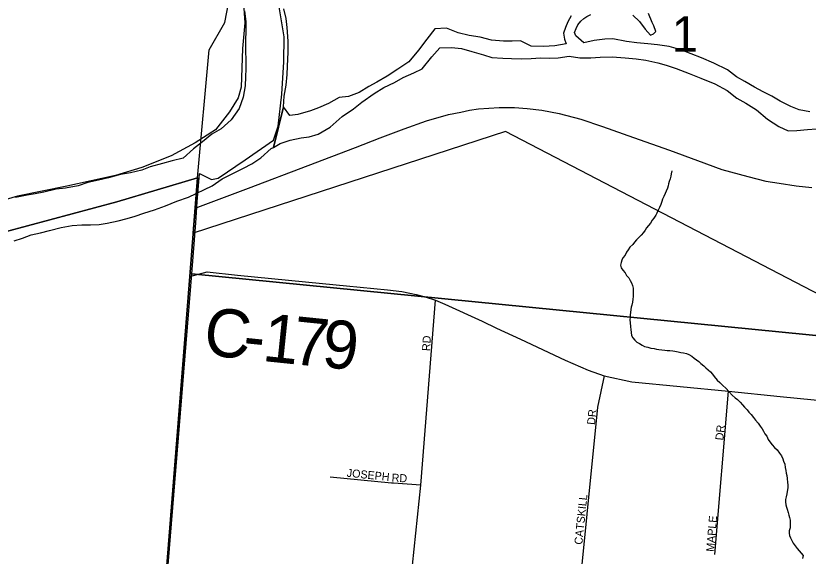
# Model space of a CAD drawing. Extents: x 1310247 to 1664935, y 284496 to 704931.
# Drawn here: x 1450782 to 1455731, y 567004 to 570377 of the extents above; entities that cross this region are included whole.
import ezdxf

# ---------------------------------------------------------------- set-up
doc = ezdxf.new("R2010")
doc.units = 0
for name, color, linetype in [('GM_P_State_Location', 7, 'Continuous'), ('GM_X_Adjacent_County', 7, 'Continuous'), ('GM_X_Adjacent_County_Text', 7, 'Continuous'), ('GM_X_City_Street', 7, 'Continuous'), ('GM_X_County', 7, 'Continuous'), ('GM_X_County_Road_Text', 7, 'Continuous'), ('GM_X_Interstate_Shield', 7, 'Continuous'), ('GM_X_Major_Lake_Text', 7, 'Continuous'), ('GM_X_Minor_River_Text', 7, 'Continuous'), ('GM_X_State_Location', 7, 'Continuous'), ('GM_X_Township', 7, 'Continuous'), ('GM_X_Township_Road', 7, 'Continuous'), ('GM_X_US_Location', 7, 'Continuous')]:
    doc.layers.add(name, color=color, linetype=linetype)

msp = doc.modelspace()

# ---------------------------------------------------------------- linework, layer by layer
at = {"layer": 'GM_X_Adjacent_County'}
msp.add_lwpolyline([(1451171.8, 560612.9), (1451442.1, 563389.7), (1451867.7, 568748.4), (1451901.5, 569175.2), (1451916.7, 569365.8), (1451411.9, 569215.3), (1450714.6, 569029.2)], dxfattribs=at)
at = {"layer": 'GM_X_Adjacent_County_Text'}
msp.add_lwpolyline([(1450714.6, 569029.2), (1451411.9, 569215.3), (1451916.7, 569365.8), (1451901.5, 569175.2), (1451867.7, 568748.4), (1451442.1, 563389.7), (1451171.8, 560612.9)], dxfattribs=at)
at = {"layer": 'GM_X_City_Street'}
msp.add_line((1452390.5, 569555.4), (1452454.2, 569808.9), dxfattribs=at)
for points in [[(1452454.2, 569808.9), (1452457.9, 569874.9), (1452469.7, 569944.9), (1452475.5, 570010.9), (1452478.8, 570063), (1452483.1, 570149.1), (1452482.9, 570219.3), (1452477.1, 570303.7), (1452470.5, 570360), (1452456.1, 570420.6)], [(1452209.5, 570408.7), (1452217.7, 570338.3), (1452218.3, 570286.1), (1452216.6, 570220), (1452216.9, 570155.8), (1452217.5, 570101.6), (1452218.1, 570045.4), (1452216.8, 569995.3), (1452213.3, 569939.3), (1452201.5, 569869.3)], [(1452201.5, 569869.3), (1452175.6, 569797.8), (1452125.7, 569726.8), (1452064.2, 569672.2), (1452005.2, 569637.6), (1451947.9, 569590.9), (1451891.2, 569546)], [(1451891.2, 569546), (1451827, 569489.1), (1451758.5, 569472.4), (1451698.1, 569455.6), (1451621.4, 569433.1), (1451568.9, 569414.1), (1451498.4, 569397.5), (1451436.1, 569386.8), (1451359.5, 569366.3), (1451297.1, 569351.5), (1451230.7, 569336.8), (1451170.1, 569316), (1451091.6, 569301.5), (1451033.4, 569294.7), (1450956.8, 569276.2), (1450902.5, 569265.3), (1450852.2, 569256.3), (1450779.8, 569241.7)], [(1451859.8, 569245.7), (1452008.8, 569314.6), (1452070.1, 569359.2), (1452145.1, 569397.4), (1452203.9, 569426), (1452254.7, 569452.8), (1452311.7, 569489.5), (1452377.3, 569548), (1452390.5, 569555.4)], [(1450771.8, 568971.1), (1450822.3, 568988.2), (1450876.8, 569009.1), (1450935.2, 569022), (1450991.7, 569036.8), (1451064.2, 569055.4), (1451132.6, 569068.1), (1451192.8, 569072.8), (1451246.9, 569071.7), (1451301, 569074.6), (1451351.3, 569081.6), (1451419.7, 569096.3), (1451476.1, 569111.2), (1451526.6, 569126.2), (1451581.1, 569145.1), (1451647.6, 569165.8), (1451716.3, 569190.5), (1451787, 569219.1), (1451859.8, 569245.7)]]:
    msp.add_lwpolyline(points, dxfattribs=at)
at = {"layer": 'GM_X_County'}
for points in [[(1448238.3, 571655.6), (1452134.2, 571567.3), (1452096.7, 571396.1), (1452092.3, 571274.2), (1452106.3, 571175.9), (1452197.6, 570546.2), (1452211.4, 570333.9), (1452198.1, 570172.2), (1452189.3, 569932.4), (1452170, 569864.8), (1452116.2, 569777.9), (1452028, 569665.7), (1451902.3, 569584.2), (1451750.7, 569503.3), (1451569.2, 569428.9), (1451404.3, 569380.2), (1451099, 569314.4), (1450791.7, 569250.5), (1450598.6, 569194.4)], [(1457316.5, 568229.5), (1451880.8, 568766.6), (1451906.4, 569084.2), (1451915, 569216), (1451920.4, 569289.9), (1451928.3, 569392.1), (1452003.7, 569354.2), (1452045.9, 569363.3), (1452214.2, 569477.9), (1452390.6, 569600.4), (1452420.3, 569687.8), (1452442.4, 569887.3), (1452456.4, 570089), (1452457.5, 570245), (1452412.9, 570509.8)]]:
    msp.add_lwpolyline(points, dxfattribs=at)
msp.add_lwpolyline([(1457316.5, 568229.5), (1456814.9, 562870.2), (1451446.5, 563417.9), (1451880.8, 568766.6)], close=True, dxfattribs=at)
at = {"layer": 'GM_X_County_Road_Text'}
msp.add_lwpolyline([(1451867.7, 568748.4), (1451976.8, 568778.8), (1452166, 568757.2), (1452696, 568705.1), (1452846.8, 568691), (1453103.7, 568666.2), (1453193.5, 568655.8), (1453281.7, 568638.1), (1453337.4, 568622.5), (1453402.4, 568602), (1453462.1, 568576.8), (1453693.8, 568470.9), (1453783.6, 568427.6), (1453934.4, 568358.7), (1454212.6, 568227.2), (1454356.1, 568164.7), (1454455.5, 568129.4), (1454628.7, 568092.5), (1455233.2, 568034), (1455555.6, 568000.3), (1455874.7, 567969.4), (1456161.3, 567940.6), (1456489.2, 567908.5), (1456618.2, 567903.2)], dxfattribs=at)
at = {"layer": 'GM_X_Interstate_Shield'}
msp.add_lwpolyline([(1451901.5, 569175.2), (1452235.6, 569300.2), (1452608.1, 569443.3), (1452903.1, 569553.9), (1453057.3, 569614.9), (1453206.8, 569670.9), (1453347.2, 569721.8), (1453484.9, 569760.3), (1453561, 569775.9), (1453615.6, 569787.9), (1453672, 569795.2), (1453736.7, 569800.7), (1453801.4, 569803.5), (1453895.5, 569804.4), (1453975.3, 569798.9), (1454066.1, 569788.8), (1454175.3, 569767.7), (1454310.2, 569731), (1454446.9, 569685.1), (1454638.7, 569617.2), (1454864.4, 569537.4), (1455038.8, 569473.1), (1455192, 569418.1), (1455353.5, 569373.1), (1455466.3, 569343.7), (1455548.9, 569331.8), (1455656.3, 569316.2), (1455753.5, 569304.3)], dxfattribs=at)
at = {"layer": 'GM_X_Major_Lake_Text'}
for points in [[(1455965, 568548.8), (1453840.9, 569655.4), (1451889.2, 569020.3), (1451916.7, 569365.8), (1451990, 570164.8), (1452086.9, 570334.5), (1452138.7, 570605.8)], [(1450714.6, 569029.2), (1451411.9, 569215.3), (1451916.7, 569365.8), (1451889.2, 569020.3), (1451656.4, 566086.8), (1451412.8, 563088.3), (1454861.8, 562764.1), (1454791, 562574.3), (1454619.4, 562104.5), (1454515.8, 561901.6)]]:
    msp.add_lwpolyline(points, dxfattribs=at)
at = {"layer": 'GM_X_Minor_River_Text'}
msp.add_line((1452454.2, 569808.9), (1452390.5, 569555.4), dxfattribs=at)
for points in [[(1454251, 570377.5), (1454230, 570339.9), (1454215, 570304.2), (1454202.1, 570268.4), (1454209.1, 570230.1), (1454218.4, 570201.8)], [(1454328.7, 570209.1), (1454279.8, 570252.4), (1454270.3, 570272.7), (1454281, 570298.5), (1454291.5, 570320.3), (1454310.2, 570343.9), (1454328.6, 570359.5), (1454349, 570373), (1454373.3, 570384.5)], [(1454635.5, 570381.9), (1454676.5, 570340.8), (1454713.3, 570293.7), (1454746.4, 570256.8), (1454764.6, 570264.3), (1454779, 570278), (1454765.9, 570314.4), (1454756.4, 570334.7), (1454733.9, 570391.5)], [(1454148, 570189.5), (1454077.8, 570185.3), (1453999.8, 570187.3), (1453934.6, 570221), (1453882.4, 570218.3), (1453828.4, 570219.6), (1453752.5, 570225.6), (1453680.9, 570243.4), (1453613, 570253.1), (1453545.4, 570270.9), (1453472.1, 570300.8), (1453397.9, 570296.6), (1453348.2, 570231.7), (1453296.3, 570162.8), (1453236.4, 570090.1), (1453167.1, 570043.7), (1453099.9, 569999.2), (1453036.8, 569962.7), (1452986.1, 569935.9), (1452925, 569897.3), (1452860.3, 569872.9), (1452800.1, 569866.4), (1452735, 569829.9), (1452672.2, 569801.4), (1452621.7, 569784.6), (1452543, 569760.5), (1452492.8, 569753.7)], [(1455741.1, 569778.4), (1455675.3, 569790.1), (1455621.8, 569811.5), (1455556.5, 569843.3), (1455503.3, 569874.7), (1455449.9, 569902.1), (1455394.7, 569931.6), (1455335.5, 569967.2), (1455282.2, 569996.6), (1455227.3, 570040.1), (1455142.2, 570080.3), (1455065, 570114.4), (1454999.6, 570140.1), (1454936.2, 570163.7), (1454862.7, 570185.6), (1454788.8, 570195.5), (1454728.9, 570201), (1454661, 570208.8), (1454595.2, 570216.4), (1454511.5, 570232.6), (1454461.4, 570231.8), (1454393.1, 570223.5), (1454328.7, 570209.1)], [(1452390.5, 569555.4), (1452432.2, 569578.8), (1452494.8, 569601.2), (1452563.3, 569615.6), (1452613.5, 569622.3), (1452670, 569637), (1452745.2, 569681.2), (1452819, 569747.6), (1452890.3, 569795.9), (1452943.5, 569838.7), (1453018.9, 569891), (1453080, 569929.5), (1453146.9, 569960), (1453201.8, 569992.7), (1453266.6, 570021.1), (1453319.3, 570045.9), (1453379.3, 570120.6), (1453430.9, 570177.5), (1453503, 570179.7), (1453564.9, 570172.1), (1453630.5, 570154.4), (1453702, 570132.6), (1453755.6, 570117.2), (1453823.6, 570113.5), (1453877.6, 570110.1), (1453937.6, 570108.6), (1453999.8, 570111), (1454058, 570115.6), (1454117.9, 570112.1), (1454168.1, 570114.8), (1454238.4, 570125.1), (1454304.2, 570115.4), (1454372.3, 570113.7), (1454432.4, 570118.2), (1454506.6, 570120.4), (1454588.5, 570114.3), (1454656.4, 570108.6), (1454716.3, 570099), (1454791.9, 570083.1), (1454843.6, 570069.8), (1454907.1, 570048.1), (1454986.4, 570016), (1455059.8, 569988.1), (1455146.9, 569951.8), (1455223.9, 569909.8), (1455284.7, 569862.1), (1455342, 569830.6), (1455407, 569788.9), (1455477.5, 569730.9), (1455546.4, 569685.1), (1455605.8, 569659.5), (1455659.9, 569660.2), (1455726.1, 569666.5), (1455782.3, 569671.1)], [(1454218.4, 570201.8), (1454148, 570189.5)], [(1452492.8, 569753.7), (1452454.2, 569808.9)], [(1454878.7, 569408.5), (1454874.3, 569390.6), (1454872, 569376.6), (1454867.6, 569358.6), (1454863.3, 569342.6), (1454859, 569328.7), (1454856.7, 569314.7), (1454852.3, 569300.7), (1454843.9, 569282.8), (1454837.6, 569266.9), (1454829.2, 569249), (1454820.8, 569231.2), (1454816.5, 569217.2), (1454810.1, 569199.3), (1454801.6, 569179.4), (1454793.3, 569163.5), (1454784.9, 569145.6), (1454778.6, 569131.7), (1454766.2, 569113.9), (1454755.9, 569100.1), (1454745.5, 569082.3), (1454733.1, 569068.5), (1454720.8, 569052.7), (1454712.5, 569038.8), (1454702.2, 569025), (1454687.8, 569007.3), (1454671.4, 568991.6), (1454659.1, 568977.8), (1454646.8, 568964), (1454634.4, 568948.2), (1454616, 568932.6), (1454605.7, 568916.7), (1454595.3, 568900.9), (1454586.9, 568883), (1454572.5, 568865.3), (1454566.2, 568851.3), (1454561.9, 568837.4), (1454557.5, 568819.4), (1454563.2, 568803.3), (1454572.9, 568789), (1454586.5, 568772.7), (1454596.2, 568756.4), (1454609.9, 568742), (1454619.5, 568723.8), (1454627.2, 568709.6), (1454632.9, 568693.4), (1454636.5, 568677.2), (1454638.1, 568659.2), (1454637.8, 568645.1), (1454637.4, 568625), (1454635, 568607), (1454632.6, 568589), (1454628.2, 568571.1), (1454625.9, 568557.1), (1454623.6, 568543.1), (1454621.2, 568525.1), (1454618.9, 568511.1), (1454618.6, 568497), (1454616.1, 568477), (1454617.8, 568462.9), (1454621.2, 568434.8), (1454622.9, 568418.7), (1454624.5, 568400.6), (1454628.1, 568380.4), (1454635.8, 568366.2), (1454647.5, 568351.9), (1454661.2, 568339.6), (1454677.1, 568331.2), (1454692.9, 568320.8), (1454708.7, 568312.5), (1454728.6, 568308), (1454748.5, 568301.6), (1454768.5, 568299.1), (1454782.5, 568296.8), (1454798.4, 568294.5), (1454816.4, 568292.1), (1454834.4, 568289.7), (1454850.3, 568287.3), (1454866.4, 568287), (1454884.3, 568284.6), (1454898.3, 568284.3), (1454918.3, 568279.8), (1454934.2, 568275.5), (1454952.2, 568273.1), (1454970.1, 568268.7), (1454986, 568262.3), (1455003.8, 568251.9), (1455019.5, 568239.5), (1455033.3, 568229.2), (1455047.1, 568218.8), (1455060.9, 568206.5), (1455078.6, 568192.1), (1455092.3, 568179.7), (1455106.1, 568167.4), (1455119.8, 568155.1), (1455133.5, 568138.7), (1455143.2, 568124.5), (1455162.7, 568102), (1455178.4, 568087.6), (1455198.1, 568069.1), (1455215.7, 568052.7)], [(1455215.7, 568052.7), (1455237.3, 568030.1), (1455256.9, 568009.6), (1455274.5, 567991.2), (1455288.3, 567980.8), (1455305.9, 567964.4), (1455319.6, 567948.1), (1455333.3, 567933.7), (1455349, 567917.3), (1455360.7, 567903), (1455374.4, 567888.7), (1455390, 567868.3), (1455401.6, 567852), (1455419.3, 567833.5), (1455430.9, 567815.2), (1455442.5, 567798.9), (1455452.2, 567784.7), (1455459.9, 567766.4), (1455471.6, 567752.1), (1455481.1, 567731.9), (1455490.8, 567717.6), (1455506.5, 567699.2), (1455520.1, 567682.9), (1455537.8, 567666.4), (1455551.4, 567646.1), (1455565, 567629.7), (1455572.6, 567611.5), (1455576.3, 567597.4), (1455583.9, 567577.1), (1455587.5, 567557), (1455591.1, 567538.9), (1455592.7, 567520.8), (1455596.4, 567506.6), (1455600, 567488.5), (1455601.4, 567462.4), (1455603.1, 567448.3), (1455602.7, 567430.2), (1455600.2, 567406.2), (1455597.9, 567392.2), (1455593.5, 567374.3), (1455589.1, 567356.3), (1455588.8, 567342.3), (1455590.4, 567324.2), (1455596.1, 567310), (1455599.8, 567295.9), (1455605.4, 567275.7), (1455609, 567259.5), (1455614.7, 567245.4), (1455618.4, 567227.2), (1455618.1, 567213.2), (1455617.7, 567195.2), (1455617.4, 567181.1), (1455612.9, 567161.2), (1455612.6, 567147.1), (1455614.3, 567133), (1455620, 567118.8), (1455627.6, 567100.6), (1455637.3, 567084.4), (1455648.9, 567068.1), (1455662.6, 567051.7), (1455674.3, 567037.4), (1455686, 567023.1), (1455699.7, 567006.8), (1455695.3, 566988.8)]]:
    msp.add_lwpolyline(points, dxfattribs=at)
at = {"layer": 'GM_X_State_Location'}
for points in [[(1453227.9, 566646.9), (1453311, 567446.3), (1453402.4, 568602)], [(1454455.5, 568129.4), (1454414.6, 567934.6), (1454280.8, 566597.4)], [(1455148.3, 567013.3), (1455233.2, 568034)], [(1453140.9, 567458.2), (1453128.2, 567459.1), (1452744.9, 567497.6)], [(1453311, 567446.3), (1453140.9, 567458.2)]]:
    msp.add_lwpolyline(points, dxfattribs=at)
at = {"layer": 'GM_X_Township'}
msp.add_lwpolyline([(1451171.8, 560612.9), (1451442.1, 563389.7), (1451867.7, 568748.4), (1451901.5, 569175.2), (1451916.7, 569365.8), (1451411.9, 569215.3), (1450714.6, 569029.2)], dxfattribs=at)

# ---------------------------------------------------------------- texts
at = {"layer": 'GM_P_State_Location'}
for s, rotation, p in [('RD', 86.9884, (1453368.9, 568282.9)), ('DR', 83.9958, (1454398.5, 567821.4)), ('DR', 83.982, (1455199.9, 567724.6)), ('JOSEPH', 354.168, (1452846.8, 567499.8)), ('RD', 356.989, (1453128, 567469)), ('CATSKILL', 84.0357, (1454319.3, 567073.4)), ('MAPLE', 85.134, (1455142.7, 567029.2))]:
    msp.add_text(s, height=50, rotation=rotation, dxfattribs=at).set_placement(p)
at = {"layer": 'GM_X_Township_Road'}
for s, rotation, p in [('C', 354.0568, (1451947.1, 568261.2)), ('1', 354.0916, (1452314.9, 568222.8)), ('7', 354.1976, (1452499.4, 568203.8)), ('9', 354.772, (1452686.5, 568184.7)), ('-', 354.0408, (1452192.1, 568235.7))]:
    msp.add_text(s, height=300, rotation=rotation, dxfattribs=at).set_placement(p)
at = {"layer": 'GM_X_US_Location'}
msp.add_text('1', height=221, rotation=0, dxfattribs=at).set_placement((1454878.7, 570152.8))

doc.saveas('drawing.dxf')
